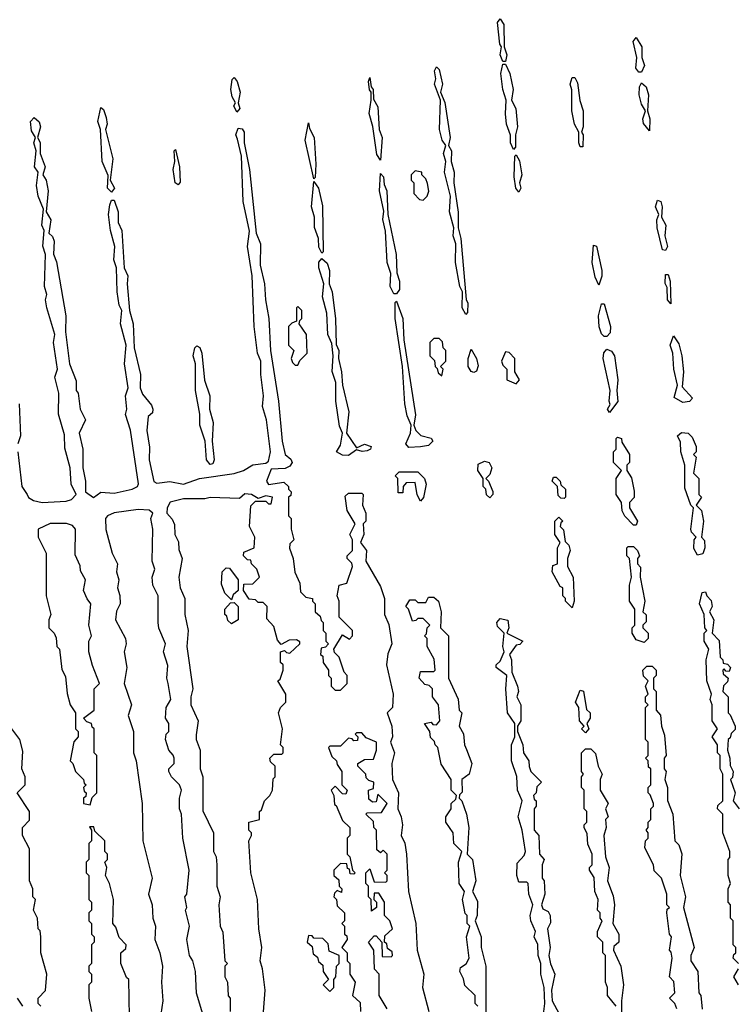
# Model space of a CAD drawing. Extents: x 2737310 to 2869991, y 870230 to 1012730.
# Tile 280 of 479: x 2781900 to 2784591, y 953102 to 956797. Entities that reach past the tile are written whole.
import ezdxf

# ---------------------------------------------------------------- set-up
doc = ezdxf.new("R2010")
doc.units = 0

msp = doc.modelspace()

# ---------------------------------------------------------------- linework, layer by layer
at = {"layer": '0CON02XD'}
for points in [[(2783725, 956640), (2783715, 956640), (2783703.8, 956665), (2783710, 956695), (2783703.3, 956705), (2783693.8, 956786.2), (2783705, 956800), (2783718.3, 956778.3), (2783720, 956695), (2783730, 956665), (2783725, 956640)], [(2784235, 956600), (2784225, 956600), (2784213.3, 956615), (2784217.5, 956655), (2784203.3, 956715), (2784215, 956730), (2784236.7, 956695), (2784236.7, 956655), (2784246.2, 956625), (2784235, 956600)], [(2783575, 955690), (2783561.2, 955715), (2783562.5, 955775), (2783553.3, 955795), (2783536.2, 955885), (2783537.5, 955955), (2783527.5, 955985), (2783530, 956015), (2783513.8, 956075), (2783517.5, 956135), (2783495.8, 956225), (2783500, 956265), (2783491.2, 956295), (2783500, 956325), (2783486.7, 956345), (2783476.2, 956385), (2783480, 956495), (2783458, 956555), (2783463.3, 956575), (2783457.5, 956605), (2783465, 956620), (2783475, 956610), (2783488, 956555), (2783480, 956525), (2783496.4, 956486.4), (2783516.7, 956355), (2783510, 956325), (2783521.2, 956305), (2783520, 956265), (2783532, 956225), (2783530, 956185), (2783546.1, 956073.9), (2783546.7, 956015), (2783556.1, 955976.1), (2783577, 955747), (2783583, 955733), (2783581.7, 955698.3), (2783575, 955690)], [(2783755, 956310), (2783743.8, 956335), (2783743, 956363), (2783728.8, 956405), (2783723.9, 956443.9), (2783727.5, 956495), (2783713.8, 956535), (2783706.7, 956595), (2783715, 956630), (2783725, 956630), (2783741.2, 956595), (2783753.3, 956535), (2783747.5, 956495), (2783763.6, 956463.6), (2783770, 956395), (2783762.5, 956365), (2783761.7, 956318.3), (2783755, 956310)], [(2782715, 956450), (2782703.9, 956473.9), (2782710, 956485), (2782697.7, 956507.7), (2782692.5, 956535), (2782698.3, 956571.7), (2782705, 956580), (2782716.7, 956565), (2782728, 956525), (2782720, 956485), (2782726.4, 956463.6), (2782715, 956450)], [(2783255, 956270), (2783240.7, 956290.7), (2783226.4, 956396.4), (2783212.5, 956445), (2783220, 956495), (2783220, 956525), (2783213.6, 956533.6), (2783210, 956565), (2783215, 956580), (2783220, 956545), (2783227.5, 956535), (2783228.3, 956498.3), (2783245, 956470), (2783250, 956385), (2783261.2, 956355), (2783255, 956270)], [(2784015, 956320), (2784005, 956320), (2784000, 956335), (2784000, 956375), (2783983.8, 956405), (2783973.8, 956455), (2783973, 956533), (2783966.7, 956555), (2783975, 956580), (2783985, 956580), (2783995, 956560), (2784003.9, 956493.9), (2784016.2, 956455), (2784016.7, 956395), (2784010, 956375), (2784016.7, 956365), (2784015, 956320)], [(2784265, 956380), (2784243, 956407), (2784240, 956425), (2784250, 956455), (2784235, 956480), (2784226.7, 956515), (2784227.5, 956545), (2784235, 956560), (2784252.5, 956545), (2784261.2, 956515), (2784257.5, 956455), (2784266.7, 956425), (2784265, 956380)], [(2782245, 956150), (2782230, 956165), (2782231.7, 956211.7), (2782210, 956265), (2782203.3, 956385), (2782194, 956415), (2782205, 956467.5), (2782215, 956460), (2782225, 956430), (2782228.8, 956405), (2782222.5, 956385), (2782250, 956275), (2782240, 956195), (2782256.2, 956165), (2782245, 956150)], [(2781927.5, 955015), (2781933.6, 955003.6), (2781951.7, 954991.7), (2781984.3, 954984.3), (2782075, 954990), (2782095, 954996.7), (2782112.5, 955015), (2782093.6, 955053.6), (2782090, 955115), (2782069.3, 955189.3), (2782068.3, 955238.3), (2782046.4, 955316.4), (2782046.7, 955395), (2782032.5, 955455), (2782042.5, 955485), (2782026.7, 955585), (2782032.5, 955615), (2782002.5, 955715), (2781997.5, 955745), (2782002.5, 955765), (2781993.3, 955795), (2781997.5, 955915), (2781987, 955947), (2781992.5, 956005), (2781983.3, 956025), (2781990, 956085), (2781970, 956135), (2781963.3, 956175), (2781970, 956225), (2781956.2, 956245), (2781962.5, 956305), (2781953.3, 956335), (2781960, 956355), (2781945, 956380), (2781941.2, 956415), (2781955, 956430), (2781973.6, 956413.6), (2781978.8, 956395), (2781967.5, 956355), (2781976.4, 956336.4), (2781977.5, 956295), (2781996.2, 956245), (2781987.5, 956215), (2782000, 956195), (2782006.7, 956155), (2782000, 956075), (2782016.7, 956045), (2782010, 955995), (2782023.6, 955983.6), (2782030, 955965), (2782027, 955917), (2782038.3, 955888.3), (2782073.3, 955685), (2782072.5, 955625), (2782087.5, 955505), (2782111.7, 955441.7), (2782112.5, 955405), (2782120, 955395), (2782127.5, 955335), (2782147.5, 955295), (2782123.3, 955245), (2782137.5, 955185), (2782137.5, 955115), (2782147.5, 955065), (2782147.5, 955025), (2782176.7, 955003.3), (2782205, 955023.3), (2782255, 955020), (2782322.5, 955035), (2782342.5, 955045), (2782346.7, 955055), (2782316.4, 955256.4), (2782297.5, 955315), (2782302.5, 955335), (2782297.5, 955385), (2782307.5, 955415), (2782293.8, 955505), (2782300, 955575), (2782278.8, 955655), (2782283.3, 955705), (2782273.8, 955725), (2782266.2, 955775), (2782263.3, 955865), (2782253.9, 955896.1), (2782257.5, 955945), (2782241.2, 956005), (2782234, 956065), (2782238.3, 956101.7), (2782245, 956120), (2782255, 956120), (2782270, 956075), (2782270, 956035), (2782283.3, 956005), (2782292.5, 955865), (2782306.7, 955835), (2782303.3, 955805), (2782312.5, 955705), (2782326.2, 955655), (2782330, 955565), (2782353.8, 955465), (2782352.5, 955415), (2782361.7, 955391.7), (2782395, 955350), (2782400, 955335), (2782398.3, 955321.7), (2782383, 955307), (2782377.5, 955255), (2782387, 955193), (2782386.7, 955145), (2782403.6, 955063.6), (2782415, 955057.5), (2782463.9, 955063.9), (2782515, 955054), (2782575, 955074.4), (2782705, 955093.1), (2782740, 955105), (2782775, 955126.2), (2782825, 955132.5), (2782835, 955140), (2782842.5, 955175), (2782826.7, 955295), (2782812.5, 955345), (2782816.2, 955385), (2782806, 955465), (2782806.2, 955515), (2782793.3, 955545), (2782780, 955645), (2782773.3, 955835), (2782756, 955945), (2782763, 956003), (2782738.8, 956115), (2782732.5, 956285), (2782717.7, 956347.7), (2782712, 956365), (2782720.7, 956389.3), (2782735, 956387.5), (2782743.3, 956375), (2782743.3, 956335), (2782762.5, 956235), (2782787.5, 955995), (2782803.8, 955955), (2782803.3, 955875), (2782820, 955805), (2782823.3, 955745), (2782836, 955675), (2782842, 955555), (2782872, 955365), (2782886.2, 955215), (2782896.7, 955165), (2782918, 955148), (2782923.3, 955135), (2782915, 955121.2), (2782897.1, 955112.9), (2782845, 955110), (2782827.5, 955065), (2782835, 955052.5), (2782891.7, 955061.7), (2782910, 955045), (2782910, 955035), (2782920, 955025), (2782918.3, 955011.7), (2782910, 955005), (2782910, 954935), (2782920, 954925), (2782920, 954885), (2782930, 954845), (2782915, 954830), (2782913.6, 954813.6), (2782927.5, 954775), (2782933.6, 954723.6), (2782951.7, 954681.7), (2782955, 954650), (2782975, 954630), (2783000, 954625), (2783000, 954615), (2783010, 954605), (2783010, 954575), (2783028.3, 954558.3), (2783031.7, 954541.7), (2783040, 954535), (2783040, 954505), (2783050, 954495), (2783050, 954465), (2783060, 954455), (2783048.3, 954441.7), (2783031.7, 954438.3), (2783030, 954415), (2783038.3, 954408.3), (2783040, 954385), (2783060, 954355), (2783060, 954335), (2783070, 954325), (2783070, 954295), (2783085, 954280), (2783105, 954280), (2783130, 954305), (2783130, 954335), (2783118.3, 954348.3), (2783100, 954405), (2783081.7, 954421.7), (2783080, 954435), (2783111.7, 954488.3), (2783138.3, 954471.7), (2783150, 954485), (2783150, 954505), (2783100, 954555), (2783100, 954615), (2783092.5, 954635), (2783100, 954675), (2783128.3, 954681.7), (2783150, 954745), (2783147, 954757), (2783130, 954775), (2783130, 954785), (2783150, 954805), (2783150, 954845), (2783140, 954865), (2783160, 954905), (2783130, 954955), (2783121.7, 955008.3), (2783135, 955020), (2783185, 955020), (2783190, 955015), (2783187.5, 954975), (2783200, 954945), (2783200, 954915), (2783190, 954905), (2783192.5, 954865), (2783180, 954835), (2783202.5, 954805), (2783200, 954765), (2783255, 954670), (2783270, 954625), (2783270, 954565), (2783286.4, 954526.4), (2783297.5, 954455), (2783283, 954417), (2783277.5, 954375), (2783302.5, 954265), (2783300, 954215), (2783280, 954195), (2783297.5, 954145), (2783300, 954105), (2783292.5, 954085), (2783307.5, 954045), (2783297.5, 954005), (2783300, 953945), (2783322.5, 953895), (2783320, 953835), (2783332.5, 953805), (2783337.5, 953775), (2783332.5, 953735), (2783346.4, 953706.4), (2783352.5, 953665), (2783360, 953525), (2783387.5, 953405), (2783392.5, 953305), (2783417.5, 953215), (2783412.5, 953165), (2783436.7, 953075)], [(2783005, 956200), (2782972, 956345), (2782985, 956410), (2782988.3, 956388.3), (2783005.8, 956355), (2783012.5, 956255), (2783010, 956205), (2783005, 956200)], [(2782495, 956177.5), (2782483.8, 956185), (2782476.7, 956235), (2782482.5, 956265), (2782480, 956305), (2782485, 956310), (2782500, 956245), (2782503, 956187), (2782495, 956177.5)], [(2783775, 956150), (2783763.8, 956165), (2783756.4, 956206.4), (2783760, 956285), (2783765, 956290), (2783776.4, 956266.4), (2783786.2, 956215), (2783777.5, 956185), (2783782.5, 956165), (2783775, 956150)], [(2783415, 956120), (2783430, 956135), (2783437, 956153), (2783431.7, 956181.7), (2783425, 956200), (2783410, 956215), (2783410, 956225), (2783385, 956230), (2783370, 956215), (2783370, 956195), (2783380, 956185), (2783380, 956145), (2783401.7, 956121.7), (2783415, 956120)], [(2783315, 955767.5), (2783305, 955767.5), (2783290.8, 955795), (2783293.6, 955843.6), (2783280, 955885), (2783273.6, 956003.6), (2783263.6, 956046.4), (2783267.5, 956077.5), (2783251.2, 956155), (2783255, 956220), (2783266.4, 956206.4), (2783268.3, 956178.3), (2783278.8, 956155), (2783282.5, 956065), (2783314, 955915), (2783316.4, 955846.4), (2783326, 955815), (2783325.8, 955784.2), (2783315, 955767.5)], [(2783035, 955920), (2783023.6, 955943.6), (2783022.5, 955975), (2783007, 956017), (2783006.7, 956055), (2782996.2, 956095), (2783005, 956190), (2783022.5, 956165), (2783037.7, 956097.7), (2783040, 955925), (2783035, 955920)], [(2784325, 955930), (2784313.6, 955933.6), (2784293.8, 956015), (2784293.3, 956045), (2784300, 956065), (2784287.5, 956095), (2784295, 956120), (2784307.5, 956115), (2784312.5, 956095), (2784310, 956055), (2784326.2, 956025), (2784322.5, 955985), (2784332.5, 955945), (2784325, 955930)], [(2784075, 955800), (2784060.7, 955830.7), (2784050, 955885), (2784055, 955950), (2784066.2, 955946.2), (2784086.7, 955855), (2784086.4, 955833.6), (2784075, 955800)], [(2783135, 955161.1), (2783112.5, 955162.5), (2783090, 955175), (2783105, 955200), (2783112.5, 955245), (2783100.7, 955270.7), (2783086.7, 955365), (2783087.5, 955435), (2783073.6, 955476.4), (2783077.5, 955535), (2783071.7, 955581.7), (2783056.7, 955615), (2783053.3, 955695), (2783037, 955757), (2783042.5, 955805), (2783023.3, 955865), (2783023.6, 955886.4), (2783035, 955900), (2783055, 955882.5), (2783063.8, 955855), (2783062.5, 955805), (2783073.3, 955775), (2783086.1, 955673.9), (2783088.3, 955578.3), (2783098.8, 955555), (2783096.7, 955525), (2783108.8, 955475), (2783112.5, 955425), (2783136.7, 955325), (2783127.5, 955245), (2783165, 955190), (2783195, 955203.8), (2783220, 955195), (2783217.5, 955185), (2783205, 955178.8), (2783186.4, 955176.4), (2783165, 955182.5), (2783135, 955161.1)], [(2784345, 955730), (2784332.5, 955745), (2784331.7, 955791.7), (2784323.6, 955806.4), (2784325, 955840), (2784335, 955840), (2784342.5, 955815), (2784345, 955730)], [(2782945, 955500), (2782951.7, 955518.3), (2782980, 955545), (2782977.5, 955615), (2782950, 955655), (2782951.7, 955668.3), (2782960, 955675), (2782960, 955705), (2782945, 955720), (2782940, 955715), (2782940, 955665), (2782921.7, 955658.3), (2782910, 955645), (2782910, 955575), (2782930, 955555), (2782920, 955525), (2782925, 955510), (2782935, 955500), (2782945, 955500)], [(2783361.4, 955191.4), (2783350, 955205), (2783367.5, 955245), (2783370, 955275), (2783355, 955310), (2783346.7, 955355), (2783337.5, 955495), (2783310, 955675), (2783310, 955735), (2783315, 955740), (2783338.8, 955675), (2783342.5, 955595), (2783386.4, 955313.6), (2783380, 955275), (2783387.5, 955255), (2783406.1, 955236.1), (2783445, 955226.7), (2783451.2, 955215), (2783435, 955199.2), (2783405, 955194.3), (2783361.4, 955191.4)], [(2784105, 955607.5), (2784095, 955607.5), (2784085, 955617.5), (2784076.4, 955643.6), (2784073.8, 955685), (2784085, 955730), (2784095, 955730), (2784118.8, 955645), (2784118, 955622), (2784105, 955607.5)], [(2784390.5, 955360.5), (2784358.3, 955378.3), (2784370, 955425), (2784356.2, 955485), (2784353.3, 955545), (2784343.3, 955575), (2784355, 955610), (2784375, 955580), (2784386.7, 955535), (2784393.3, 955475), (2784388.3, 955418.3), (2784426.4, 955376.4), (2784415, 955364.2), (2784390.5, 955360.5)], [(2782615, 955127.5), (2782601.2, 955145), (2782596.7, 955215), (2782576.2, 955275), (2782576.1, 955316.1), (2782560, 955405), (2782560, 955505), (2782552, 955535), (2782557.5, 955565), (2782565, 955572.5), (2782576.1, 955566.1), (2782583.8, 955545), (2782593.6, 955443.6), (2782613.8, 955385), (2782613.3, 955335), (2782626.2, 955285), (2782623.3, 955215), (2782630, 955145), (2782625, 955130), (2782615, 955127.5)], [(2783485, 955460), (2783490, 955485), (2783480, 955495), (2783500, 955515), (2783500, 955555), (2783490, 955565), (2783488.3, 955588.3), (2783475, 955600), (2783455, 955600), (2783440, 955585), (2783440, 955535), (2783458.3, 955518.3), (2783460, 955495), (2783468.3, 955488.3), (2783471.7, 955471.7), (2783485, 955460)], [(2783605, 955472.5), (2783595, 955476.7), (2783584, 955495), (2783583.8, 955525), (2783595, 955560), (2783615.8, 955525.8), (2783621.7, 955498.3), (2783615, 955477.5), (2783605, 955472.5)], [(2783765, 955430), (2783777.5, 955445), (2783760, 955475), (2783760, 955525), (2783738.3, 955548.3), (2783725, 955550), (2783710, 955515), (2783715, 955500), (2783730, 955485), (2783730, 955445), (2783765, 955430)], [(2784115, 955322.5), (2784107.5, 955335), (2784117.5, 955352.5), (2784113.3, 955365), (2784117.5, 955405), (2784091.2, 955525), (2784093.6, 955546.4), (2784105, 955560), (2784123, 955553), (2784133.3, 955535), (2784146.7, 955445), (2784142.5, 955405), (2784146.4, 955363.6), (2784115, 955322.5)], [(2781897.5, 955355), (2781902.5, 955235), (2781892.5, 955205)], [(2784445, 954787.5), (2784431.7, 954811.7), (2784432.5, 954845), (2784440, 954855), (2784423, 954873), (2784420, 954885), (2784430, 954965), (2784420, 954975), (2784398.3, 955038.3), (2784397.5, 955125), (2784382.5, 955175), (2784381.7, 955211.7), (2784370, 955235), (2784385, 955247.5), (2784410, 955245), (2784425, 955230), (2784440, 955195), (2784440, 955175), (2784430, 955165), (2784440, 955155), (2784430, 955095), (2784450, 955075), (2784450, 955015), (2784460, 955005), (2784440, 954975), (2784460, 954955), (2784467.5, 954915), (2784460, 954855), (2784471.7, 954841.7), (2784473.3, 954815), (2784465, 954792.5), (2784445, 954787.5)], [(2784215, 954900), (2784205, 954900), (2784173, 954933), (2784163, 954953), (2784160, 954985), (2784140, 955015), (2784140, 955075), (2784160, 955105), (2784130, 955135), (2784130, 955175), (2784140, 955185), (2784140, 955225), (2784145, 955230), (2784160, 955225), (2784161.7, 955211.7), (2784190, 955165), (2784190, 955135), (2784180, 955125), (2784180, 955105), (2784197, 955077), (2784207.5, 955027.5), (2784207, 955003), (2784190, 954985), (2784190, 954965), (2784220, 954915), (2784215, 954900)], [(2781892.5, 955175), (2781907.5, 955045), (2781927.5, 955015)], [(2783665, 955002.5), (2783653, 955013), (2783650, 955035), (2783640, 955045), (2783640, 955075), (2783620, 955105), (2783621.7, 955128.3), (2783645, 955140), (2783662.5, 955135), (2783673.3, 955115), (2783665, 955090), (2783650, 955075), (2783660, 955065), (2783676.4, 955026.4), (2783676.7, 955015), (2783665, 955002.5)], [(2783405, 954990), (2783393, 955013), (2783385, 955060), (2783351.7, 955058.3), (2783340, 955045), (2783338.3, 955021.7), (2783321.7, 955021.7), (2783320, 955075), (2783310, 955085), (2783325, 955100), (2783395, 955100), (2783420, 955075), (2783426.4, 955053.6), (2783417, 955003), (2783405, 954990)], [(2783945, 955000), (2783931.7, 955001.7), (2783921.7, 955011.7), (2783920, 955045), (2783900, 955065), (2783905, 955080), (2783915, 955080), (2783930, 955065), (2783931.7, 955051.7), (2783950, 955035), (2783950, 955005), (2783945, 955000)], [(2782851.7, 953948.3), (2782860, 953955), (2782860, 953995), (2782841.7, 954011.7), (2782840, 954025), (2782855, 954040), (2782885, 954040), (2782890, 954045), (2782890, 954065), (2782880, 954075), (2782887.5, 954135), (2782872.5, 954195), (2782880, 954215), (2782900, 954235), (2782900, 954265), (2782870, 954315), (2782878.3, 954321.7), (2782890, 954355), (2782890, 954375), (2782880, 954385), (2782880, 954425), (2782895, 954430), (2782901.7, 954421.7), (2782915, 954420), (2782952.5, 954455), (2782951.7, 954461.7), (2782939.3, 954469.3), (2782911.7, 954468.3), (2782881.7, 954451.7), (2782868.3, 954468.3), (2782855, 954520), (2782828.3, 954548.3), (2782830, 954595), (2782815, 954610), (2782795, 954610), (2782785, 954620), (2782761.7, 954621.7), (2782740, 954655), (2782741.7, 954678.3), (2782775, 954680), (2782800, 954705), (2782790, 954735), (2782770, 954755), (2782768.3, 954768.3), (2782755, 954770), (2782740, 954785), (2782741.7, 954798.3), (2782780, 954815), (2782782.5, 954855), (2782762.5, 954895), (2782768.3, 954971.7), (2782785, 954990), (2782825, 954990), (2782835, 954980), (2782845, 954980), (2782850, 955005), (2782825, 955010), (2782795, 955000), (2782770, 955015), (2782745, 955017.5), (2782725, 955000), (2782615, 955003.8), (2782595, 954998), (2782515, 954998), (2782465, 954986.2), (2782454, 954965), (2782452.5, 954945), (2782472.5, 954922.5), (2782481.7, 954901.7), (2782482.5, 954865), (2782497, 954837), (2782498.3, 954808.3), (2782510, 954775), (2782497.5, 954705), (2782502.5, 954665), (2782520, 954625), (2782520, 954565), (2782532.5, 954505), (2782527.5, 954445), (2782550, 954285), (2782542.5, 954255), (2782543.3, 954225), (2782570, 954165), (2782563, 954113), (2782563.3, 954095), (2782577.5, 954055), (2782577.5, 953985), (2782587.5, 953955), (2782588.3, 953828.3), (2782627.5, 953745), (2782627.5, 953675), (2782637.5, 953655), (2782640, 953625), (2782640, 953545), (2782652.5, 953505), (2782647.5, 953475), (2782652.5, 953395), (2782663, 953373), (2782670, 953265), (2782680, 953255), (2782670, 953245), (2782670, 953205), (2782680, 953185), (2782683, 953133), (2782690, 953125), (2782690, 953075)], [(2782587.5, 953065), (2782563.6, 953143.6), (2782560, 953225), (2782550, 953265), (2782537.5, 953285), (2782527.5, 953345), (2782537.5, 953395), (2782522.5, 953455), (2782527.5, 953465), (2782520, 953505), (2782527.5, 953515), (2782536.7, 953605), (2782513.3, 953725), (2782507.5, 953815), (2782500, 953835), (2782500, 953875), (2782507.5, 953905), (2782500, 953925), (2782470, 953955), (2782460, 953975), (2782460, 953985), (2782480, 954005), (2782480, 954025), (2782477, 954037), (2782460, 954055), (2782447.5, 954095), (2782450, 954115), (2782460, 954125), (2782460, 954155), (2782447.5, 954175), (2782450, 954215), (2782467.5, 954245), (2782457.5, 954305), (2782452.5, 954325), (2782457, 954373), (2782440, 954425), (2782447.5, 954455), (2782423, 954513), (2782420, 954535), (2782420, 954635), (2782400, 954675), (2782397.5, 954705), (2782407.5, 954735), (2782397.5, 954765), (2782400, 954885), (2782392.5, 954925), (2782400, 954945), (2782386.4, 954956.4), (2782345, 954958), (2782254.4, 954945.6), (2782230, 954935), (2782222.5, 954925), (2782223.6, 954883.6), (2782247.5, 954795), (2782267.5, 954755), (2782263.3, 954725), (2782272.5, 954695), (2782267.5, 954665), (2782276.4, 954636.4), (2782277.5, 954605), (2782263.6, 954576.4), (2782260, 954545), (2782297.5, 954475), (2782300, 954455), (2782292.5, 954425), (2782302.5, 954365), (2782292.5, 954305), (2782320, 954225), (2782307.5, 954185), (2782327.5, 954125), (2782327.5, 954045), (2782337.5, 954015), (2782360, 953855), (2782362.5, 953715), (2782397.5, 953575), (2782383.3, 953515), (2782397.5, 953475), (2782400, 953425), (2782410, 953395), (2782407.5, 953345), (2782426.7, 953295), (2782436.7, 953245), (2782432.5, 953185), (2782437.5, 953115), (2782430, 953065)], [(2782165, 953850), (2782171.7, 953878.3), (2782190, 953895), (2782190, 954035), (2782180, 954045), (2782180, 954135), (2782171.7, 954141.7), (2782170, 954155), (2782151.7, 954161.7), (2782140, 954175), (2782180, 954205), (2782180, 954285), (2782200, 954305), (2782173, 954373), (2782160, 954425), (2782160, 954465), (2782170, 954485), (2782160, 954525), (2782167.5, 954605), (2782153, 954623), (2782140, 954655), (2782147.5, 954695), (2782128.3, 954728.3), (2782127, 954747), (2782108.3, 954788.3), (2782110, 954885), (2782098.3, 954898.3), (2782076, 954906), (2782015, 954905.7), (2781970, 954885), (2781970, 954855), (2782000, 954795), (2782000, 954635), (2782017.5, 954565), (2782010, 954545), (2782010, 954515), (2782030, 954495), (2782037, 954477), (2782040, 954445), (2782050, 954435), (2782058.3, 954358.3), (2782071.7, 954331.7), (2782078.3, 954268.3), (2782090, 954225), (2782110, 954195), (2782110, 954135), (2782120, 954125), (2782120, 954105), (2782103, 954087), (2782090, 954015), (2782100, 954005), (2782110, 953975), (2782140, 953945), (2782141.7, 953931.7), (2782150, 953925), (2782140, 953915), (2782141.7, 953901.7), (2782150, 953895), (2782148.3, 953881.7), (2782140, 953875), (2782140, 953855), (2782165, 953850)], [(2783975, 954590), (2783950, 954615), (2783950, 954625), (2783940, 954635), (2783940, 954665), (2783930, 954670), (2783900, 954725), (2783901.7, 954748.3), (2783920, 954755), (2783920, 954815), (2783930, 954835), (2783910, 954865), (2783910, 954915), (2783925, 954930), (2783940, 954915), (2783931.7, 954908.3), (2783930, 954895), (2783941.7, 954881.7), (2783948.3, 954838.3), (2783962.5, 954825), (2783967.5, 954805), (2783957.5, 954775), (2783957.5, 954745), (2783978.8, 954705), (2783982.5, 954615), (2783975, 954590)], [(2784245, 954460), (2784215, 954470), (2784200, 954495), (2784200, 954515), (2784210, 954525), (2784210, 954585), (2784190, 954615), (2784190, 954675), (2784197.5, 954705), (2784190, 954775), (2784180, 954785), (2784180, 954815), (2784185, 954820), (2784205, 954820), (2784220, 954805), (2784227.5, 954785), (2784220, 954775), (2784220, 954755), (2784231.7, 954741.7), (2784230, 954705), (2784247.5, 954615), (2784240, 954575), (2784253, 954563), (2784252.5, 954537.5), (2784240, 954525), (2784240, 954515), (2784260, 954495), (2784260, 954475), (2784245, 954460)], [(2782695, 954620), (2782670, 954645), (2782658.3, 954678.3), (2782660, 954725), (2782675, 954740), (2782688.3, 954738.3), (2782720, 954695), (2782720, 954655), (2782701.7, 954638.3), (2782695, 954620)], [(2784600, 953255), (2784580, 953275), (2784581.7, 953288.3), (2784590, 953295), (2784590, 953315), (2784580, 953325), (2784580, 953415), (2784570, 953425), (2784570, 953475), (2784560, 953485), (2784560, 953535), (2784570, 953555), (2784560, 953585), (2784560, 953645), (2784567, 953653), (2784567.5, 953675), (2784540, 953745), (2784540, 953815), (2784520, 953835), (2784521.7, 953848.3), (2784540, 953865), (2784540, 953965), (2784530, 953985), (2784530, 954035), (2784520, 954045), (2784520, 954075), (2784500, 954105), (2784520, 954135), (2784500, 954165), (2784500, 954225), (2784492.5, 954245), (2784497.5, 954265), (2784480, 954315), (2784477.5, 954395), (2784487.5, 954435), (2784470, 954465), (2784470, 954495), (2784480, 954505), (2784472.5, 954515), (2784470, 954565), (2784452.5, 954605), (2784463, 954647), (2784475, 954650), (2784480, 954635), (2784497, 954617), (2784500, 954595), (2784490, 954575), (2784506.7, 954545), (2784500, 954495), (2784527, 954467), (2784530, 954405), (2784540, 954395), (2784541.7, 954381.7), (2784558.3, 954378.3), (2784570, 954365), (2784565, 954350), (2784551.7, 954351.7), (2784545, 954360), (2784540, 954355), (2784541.7, 954341.7), (2784560, 954325), (2784558.3, 954311.7), (2784543, 954297), (2784540, 954275), (2784560, 954255), (2784560, 954195), (2784568.3, 954188.3), (2784587.5, 954145), (2784587, 954133), (2784571.7, 954118.3), (2784568.3, 954101.7), (2784560, 954095), (2784557.5, 954055), (2784567.5, 954025), (2784568.3, 953998.3), (2784580, 953975), (2784577, 953953), (2784570, 953945), (2784587.5, 953895), (2784580, 953865), (2784602.5, 953835)], [(2782695, 954530), (2782681.7, 954541.7), (2782678.3, 954558.3), (2782670, 954565), (2782670, 954585), (2782691.7, 954608.3), (2782705, 954610), (2782720, 954595), (2782720, 954545), (2782695, 954530)], [(2783620, 953095), (2783610, 953105), (2783610, 953135), (2783571.7, 953171.7), (2783567, 953197), (2783552.5, 953225), (2783555, 953240), (2783576.4, 953253.6), (2783587.5, 953275), (2783577.5, 953355), (2783590, 953395), (2783580, 953405), (2783580, 953435), (2783573, 953443), (2783562.5, 953495), (2783570, 953525), (2783550, 953555), (2783547.5, 953635), (2783560, 953675), (2783530, 953705), (2783527.5, 953745), (2783500, 953785), (2783500, 953805), (2783520, 953835), (2783520, 953855), (2783538.3, 953871.7), (2783540, 953885), (2783520, 953905), (2783520, 953945), (2783483, 954003), (2783470, 954065), (2783460, 954075), (2783458.3, 954088.3), (2783443, 954103), (2783440, 954125), (2783420, 954155), (2783445, 954160), (2783451.7, 954151.7), (2783465, 954150), (2783477.5, 954165), (2783472.5, 954225), (2783450, 954255), (2783450, 954285), (2783438.3, 954298.3), (2783421.7, 954301.7), (2783400, 954325), (2783405, 954350), (2783455, 954350), (2783460, 954355), (2783457, 954397), (2783430, 954445), (2783430, 954475), (2783420, 954485), (2783428.3, 954491.7), (2783430, 954515), (2783440, 954525), (2783415, 954550), (2783395, 954550), (2783388.3, 954541.7), (2783375, 954540), (2783360, 954585), (2783350, 954595), (2783365, 954620), (2783385, 954620), (2783395, 954610), (2783425, 954610), (2783435, 954630), (2783455, 954630), (2783472.5, 954615), (2783483.3, 954575), (2783480, 954515), (2783510, 954485), (2783510, 954325), (2783547, 954247), (2783550, 954205), (2783560, 954195), (2783550, 954145), (2783567, 954117), (2783570, 954075), (2783578.3, 954058.3), (2783597.5, 954005), (2783587.5, 953965), (2783560, 953945), (2783561.7, 953898.3), (2783551.7, 953888.3), (2783550, 953875), (2783560, 953865), (2783577.5, 953815), (2783586.7, 953765), (2783580, 953665), (2783600, 953645), (2783612.5, 953565), (2783600, 953525), (2783619.3, 953489.3), (2783617.5, 953435), (2783610, 953415), (2783632.5, 953355), (2783632.5, 953315), (2783650, 953245), (2783650, 953065)], [(2783862.5, 953025), (2783872.5, 953105), (2783870, 953165), (2783856.7, 953215), (2783857.5, 953255), (2783847.5, 953285), (2783846.4, 953326.4), (2783832.5, 953355), (2783837.5, 953375), (2783820, 953415), (2783817.5, 953435), (2783827.5, 953475), (2783812.5, 953515), (2783810, 953555), (2783805, 953560), (2783775, 953560), (2783767.5, 953585), (2783768.3, 953631.7), (2783795, 953660), (2783800, 953675), (2783787.5, 953755), (2783772.5, 953805), (2783787.5, 953865), (2783770, 953905), (2783766.4, 953956.4), (2783747.5, 954015), (2783747.5, 954075), (2783760, 954105), (2783760, 954155), (2783732.5, 954195), (2783726.2, 954285), (2783730, 954335), (2783690, 954365), (2783690, 954375), (2783705, 954390), (2783720, 954425), (2783713.8, 954443.8), (2783720, 954495), (2783695, 954520), (2783692.5, 954535), (2783705, 954550), (2783733, 954543), (2783737.5, 954515), (2783730, 954495), (2783790, 954465), (2783778.3, 954451.7), (2783765, 954450), (2783740, 954415), (2783747.5, 954395), (2783748.3, 954348.3), (2783770, 954295), (2783773.3, 954275), (2783767.5, 954255), (2783782.5, 954225), (2783782.5, 954165), (2783770, 954145), (2783770, 954125), (2783790, 954075), (2783792.5, 954045), (2783812.5, 954015), (2783813.6, 953993.6), (2783820, 953975), (2783860, 953935), (2783841.7, 953918.3), (2783840, 953895), (2783830, 953885), (2783831.7, 953871.7), (2783840, 953865), (2783840, 953845), (2783832.5, 953835), (2783832.5, 953755), (2783850, 953735), (2783852.5, 953665), (2783870, 953645), (2783862.5, 953625), (2783862.5, 953575), (2783870, 953565), (2783872.5, 953515), (2783860, 953475), (2783865, 953460), (2783885, 953450), (2783892.5, 953435), (2783893, 953407), (2783882.5, 953385), (2783892.5, 953315), (2783887.5, 953285), (2783893, 953253), (2783910, 953215), (2783897.5, 953155), (2783900, 953115), (2783926.4, 953066.4)], [(2784367.5, 953085), (2784360, 953105), (2784340, 953125), (2784360, 953145), (2784357, 953187), (2784340, 953205), (2784350, 953275), (2784347, 953297), (2784340, 953305), (2784347.5, 953355), (2784340, 953365), (2784330, 953445), (2784331.7, 953458.3), (2784340, 953465), (2784330, 953475), (2784330, 953515), (2784310, 953575), (2784283, 953603), (2784280, 953625), (2784248.3, 953688.3), (2784250, 953715), (2784260, 953725), (2784260, 953745), (2784252.5, 953755), (2784260, 953765), (2784260, 953785), (2784270, 953795), (2784270, 953835), (2784280, 953845), (2784280, 953855), (2784268.3, 953888.3), (2784260, 953895), (2784260, 953915), (2784270, 953925), (2784270, 953985), (2784261.7, 953991.7), (2784260, 954015), (2784250, 954025), (2784260, 954035), (2784260, 954085), (2784250, 954095), (2784250, 954215), (2784260, 954225), (2784250, 954235), (2784250, 954255), (2784260, 954265), (2784250, 954295), (2784260, 954315), (2784243, 954333), (2784240, 954355), (2784255, 954370), (2784275, 954370), (2784290, 954355), (2784290, 954335), (2784280, 954325), (2784280, 954285), (2784290, 954275), (2784290, 954205), (2784307, 954187), (2784310, 954145), (2784321.7, 954111.7), (2784327.5, 954035), (2784320, 954025), (2784320, 953985), (2784327.5, 953975), (2784322.5, 953945), (2784332.5, 953915), (2784333, 953867), (2784352.5, 953815), (2784360, 953715), (2784375, 953700), (2784386.4, 953666.4), (2784380, 953585), (2784400, 953505), (2784392.5, 953465), (2784432.5, 953315), (2784420, 953285), (2784420, 953265), (2784446.7, 953225), (2784450, 953145), (2784457.5, 953135), (2784463, 953083)], [(2784025, 954120), (2784010, 954135), (2784020, 954145), (2784002.5, 954165), (2784000, 954215), (2783987.5, 954235), (2784005, 954280), (2784017, 954277), (2784028.3, 954208.3), (2784042.5, 954195), (2784042.5, 954175), (2784030, 954155), (2784037.5, 954135), (2784025, 954120)], [(2781980, 953095), (2781970, 953105), (2781970, 953125), (2781997, 953153), (2782002.5, 953215), (2781980, 953295), (2781980, 953355), (2781977, 953377), (2781970, 953385), (2781967.5, 953425), (2781952.5, 953455), (2781960, 953495), (2781950, 953505), (2781950, 953535), (2781937.5, 953565), (2781937.5, 953685), (2781910, 953735), (2781910, 953765), (2781937, 953793), (2781937.5, 953825), (2781890, 953895), (2781920, 953925), (2781920, 953955), (2781907.5, 953985), (2781911.7, 954051.7), (2781900, 954095), (2781870, 954135)], [(2783280, 953085), (2783250, 953135), (2783250, 953215), (2783233, 953233), (2783230, 953305), (2783210, 953335), (2783231.7, 953358.3), (2783238.3, 953358.3), (2783260, 953335), (2783261.7, 953281.7), (2783295, 953280), (2783300, 953285), (2783298.3, 953298.3), (2783281.7, 953311.7), (2783278.3, 953328.3), (2783270, 953335), (2783271.7, 953358.3), (2783300, 953385), (2783290, 953415), (2783270, 953435), (2783270, 953485), (2783248.3, 953518.3), (2783231.7, 953518.3), (2783230, 953495), (2783240, 953485), (2783240, 953465), (2783221.7, 953451.7), (2783220, 953495), (2783210, 953505), (2783210, 953545), (2783200, 953555), (2783200, 953595), (2783215, 953610), (2783231.7, 953561.7), (2783275, 953560), (2783280, 953565), (2783280, 953585), (2783270, 953595), (2783280, 953605), (2783280, 953665), (2783265, 953680), (2783255, 953670), (2783241.7, 953681.7), (2783240, 953755), (2783230, 953765), (2783228.3, 953788.3), (2783200, 953815), (2783205, 953820), (2783258.3, 953821.7), (2783280, 953855), (2783245, 953890), (2783238.3, 953861.7), (2783225, 953860), (2783211.7, 953871.7), (2783210, 953905), (2783228.3, 953911.7), (2783230, 953935), (2783211.7, 953941.7), (2783201.7, 953951.7), (2783200, 953965), (2783170, 953995), (2783170, 954005), (2783195, 954020), (2783228.3, 954021.7), (2783240, 954055), (2783240, 954085), (2783201.7, 954101.7), (2783185, 954120), (2783165, 954120), (2783160, 954115), (2783170, 954105), (2783168.3, 954091.7), (2783155, 954090), (2783148.3, 954098.3), (2783135, 954100), (2783105, 954070), (2783065, 954070), (2783060, 954065), (2783071.7, 954031.7), (2783090, 954015), (2783091.7, 954001.7), (2783110, 953975), (2783110, 953925), (2783130, 953905), (2783125, 953890), (2783111.7, 953891.7), (2783085, 953920), (2783070, 953905), (2783080, 953885), (2783081.7, 953851.7), (2783088.3, 953848.3), (2783111.7, 953791.7), (2783140, 953765), (2783140, 953735), (2783130, 953725), (2783130, 953665), (2783140, 953655), (2783150, 953605), (2783160, 953595), (2783155, 953590), (2783141.7, 953591.7), (2783138.3, 953608.3), (2783131.7, 953611.7), (2783128.3, 953628.3), (2783105, 953630), (2783080, 953605), (2783080, 953585), (2783098.3, 953568.3), (2783100, 953545), (2783110, 953535), (2783108.3, 953521.7), (2783091.7, 953528.3), (2783081.7, 953518.3), (2783080, 953505), (2783090, 953495), (2783091.7, 953471.7), (2783120, 953445), (2783120, 953415), (2783110, 953405), (2783120, 953395), (2783120, 953365), (2783128.3, 953358.3), (2783130, 953345), (2783110, 953315), (2783130, 953295), (2783130, 953265), (2783140, 953255), (2783140, 953215), (2783160, 953185), (2783150, 953135), (2783178.3, 953108.3), (2783180, 953075)], [(2784140, 953095), (2784107.5, 953135), (2784107.5, 953165), (2784100, 953185), (2784100, 953285), (2784090, 953295), (2784090, 953335), (2784070, 953355), (2784070, 953375), (2784087.5, 953415), (2784080, 953425), (2784080, 953445), (2784070, 953455), (2784072.5, 953495), (2784060, 953525), (2784057, 953577), (2784040, 953605), (2784040, 953615), (2784050, 953625), (2784050, 953665), (2784033, 953703), (2784031.7, 953741.7), (2784020, 953765), (2784020, 953775), (2784030, 953785), (2784030, 953825), (2784020, 953835), (2784020, 953905), (2784010, 953915), (2784010, 953955), (2784017.5, 953965), (2784010, 953975), (2784010, 954045), (2784025, 954060), (2784045, 954060), (2784062.5, 954042.5), (2784072.5, 953995), (2784087.5, 953965), (2784080, 953945), (2784080, 953905), (2784110, 953855), (2784100, 953835), (2784110, 953805), (2784100, 953795), (2784102.5, 953765), (2784093.3, 953735), (2784100, 953655), (2784113.3, 953615), (2784107.5, 953565), (2784129.3, 953509.3), (2784133.3, 953475), (2784127.5, 953405), (2784150, 953365), (2784150, 953335), (2784131.7, 953318.3), (2784130, 953305), (2784157.5, 953245), (2784167.5, 953175), (2784160, 953115), (2784160, 953045)], [(2782812.5, 953025), (2782822.5, 953155), (2782812.5, 953235), (2782802.5, 953265), (2782810, 953315), (2782797.5, 953385), (2782792.5, 953495), (2782767.5, 953595), (2782760, 953715), (2782770, 953735), (2782770, 953745), (2782760, 953755), (2782760, 953785), (2782800, 953795), (2782800, 953825), (2782808.3, 953831.7), (2782820, 953865), (2782840, 953885), (2782850, 953905), (2782851.7, 953948.3)], [(2782312.5, 953055), (2782310, 953195), (2782301.7, 953201.7), (2782280, 953255), (2782280, 953295), (2782298.3, 953311.7), (2782300, 953325), (2782273, 953353), (2782261.7, 953391.7), (2782250, 953405), (2782252.5, 953495), (2782237.5, 953555), (2782222.5, 953585), (2782227.5, 953615), (2782220, 953635), (2782230, 953645), (2782230, 953665), (2782220, 953675), (2782220, 953715), (2782181.7, 953751.7), (2782178.3, 953768.3), (2782161.7, 953768.3), (2782170, 953755), (2782170, 953715), (2782160, 953705), (2782160, 953645), (2782150, 953635), (2782150, 953595), (2782160, 953585), (2782160, 953495), (2782170, 953485), (2782170, 953455), (2782160, 953445), (2782160, 953415), (2782170, 953405), (2782170, 953365), (2782180, 953355), (2782180, 953335), (2782170, 953325), (2782170, 953255), (2782160, 953245), (2782160, 953225), (2782170, 953215), (2782170, 953185), (2782160, 953175), (2782160, 953125), (2782170, 953075)], [(2783065, 953150), (2783080, 953165), (2783080, 953195), (2783087.5, 953205), (2783090, 953245), (2783100, 953255), (2783100, 953285), (2783061.7, 953301.7), (2783058.3, 953328.3), (2783038.3, 953348.3), (2783005, 953350), (2782998.3, 953358.3), (2782985, 953360), (2782980, 953335), (2782998.3, 953318.3), (2783001.7, 953291.7), (2783018.3, 953278.3), (2783021.7, 953261.7), (2783038.3, 953248.3), (2783040, 953225), (2783060, 953195), (2783040, 953175), (2783065, 953150)], [(2784600, 953175), (2784582.5, 953205), (2784600, 953235)], [(2781890, 953125), (2781910, 953095)]]:
    msp.add_lwpolyline(points, dxfattribs=at)

doc.saveas('drawing.dxf')
